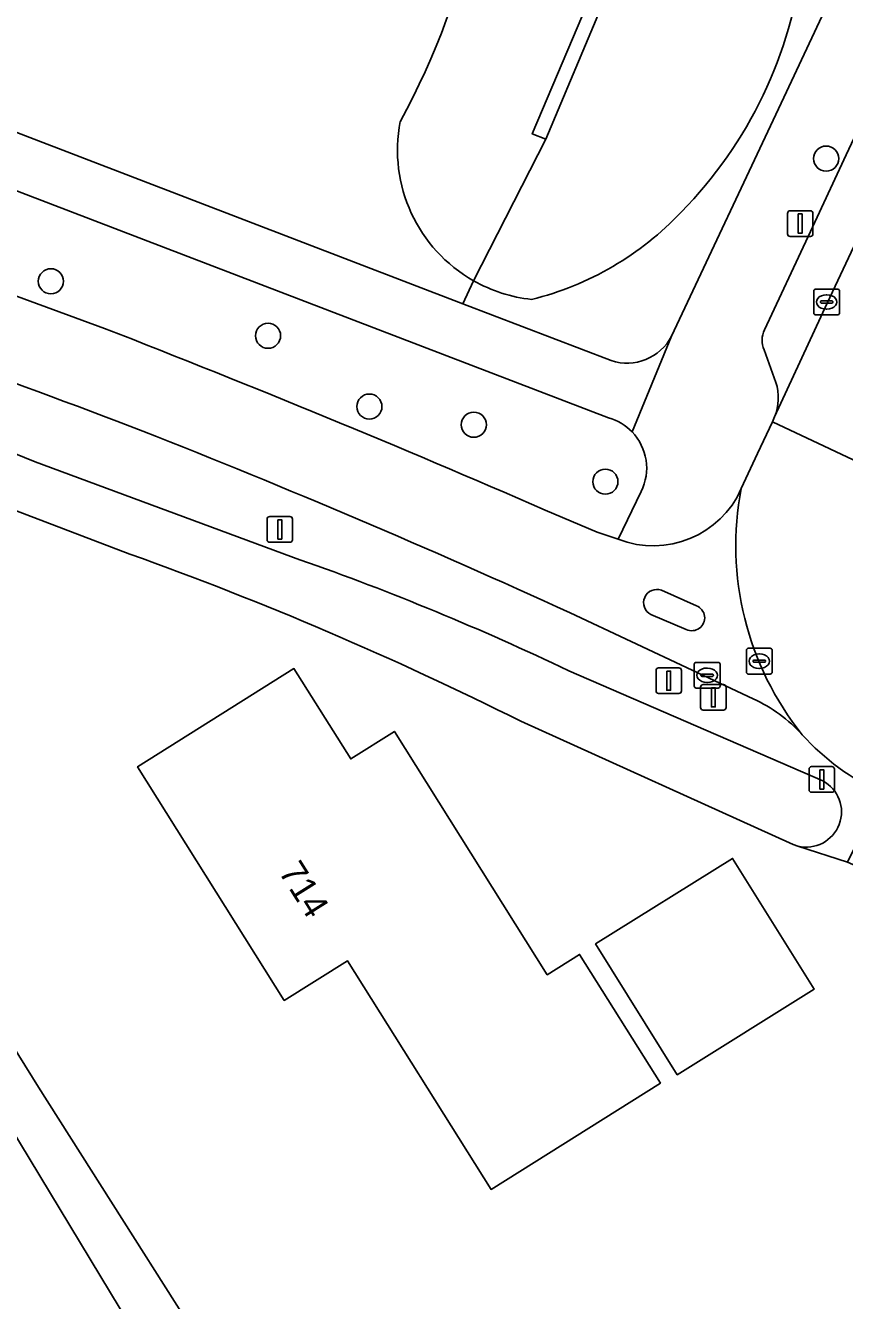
# Model space of a CAD drawing. Extents: x 158835 to 160077, y 386387 to 387778.
# Drawn here: x 159258.2 to 159290.09, y 386554.02 to 386603.65 of the extents above; entities that cross this region are included whole.
import ezdxf

# ---------------------------------------------------------------- set-up
doc = ezdxf.new("R2010")
doc.units = 0
for name, color, linetype in [('IMGEO_Afsluitpaal', 7, 'Continuous'), ('IMGEO_Berm_groen', 7, 'Continuous'), ('IMGEO_Boom', 7, 'Continuous'), ('IMGEO_Erf', 7, 'Continuous'), ('IMGEO_Fietspad_gesloten', 7, 'Continuous'), ('IMGEO_Groenvoorziening', 7, 'Continuous'), ('IMGEO_Kolk', 7, 'Continuous'), ('IMGEO_Lichtmast', 7, 'Continuous'), ('IMGEO_Pand', 7, 'Continuous'), ('IMGEO_Pand_nummerreeks', 7, 'Continuous'), ('IMGEO_Parkeervlak_open', 7, 'Continuous'), ('IMGEO_Rijbaan_lokaal_open', 7, 'Continuous'), ('IMGEO_Rioolput', 7, 'Continuous'), ('IMGEO_Verkeersbordpaal', 7, 'Continuous'), ('IMGEO_Verkeerseiland_open', 7, 'Continuous'), ('IMGEO_Voetpad_open', 7, 'Continuous'), ('IMGEO_Waterloop', 7, 'Continuous')]:
    doc.layers.add(name, color=color, linetype=linetype)

msp = doc.modelspace()

# ---------------------------------------------------------------- linework, layer by layer
at = {"layer": 'IMGEO_Afsluitpaal'}
for p, q in [((159282.849, 386578.65), (159283.639, 386578.65)), ((159283.639, 386578.65), (159282.849, 386578.65)), ((159282.749, 386577.75), (159282.749, 386578.55)), ((159282.749, 386578.55), (159282.749, 386577.75)), ((159283.739, 386578.55), (159283.739, 386577.75)), ((159283.739, 386577.75), (159283.739, 386578.55)), ((159283.639, 386577.65), (159282.849, 386577.65)), ((159282.849, 386577.65), (159283.639, 386577.65))]:
    msp.add_line(p, q, dxfattribs=at)
msp.add_lwpolyline([(159283.169, 386578.525), (159283.319, 386578.525), (159283.319, 386577.775), (159283.169, 386577.775), (159283.169, 386578.525)], dxfattribs=at)
for centre, start, end in [((159282.849, 386578.55), 90, 180), ((159282.849, 386578.55), 90, 180), ((159283.639, 386578.55), 0, 90), ((159283.639, 386578.55), 360, 90), ((159282.849, 386577.75), 180, 270), ((159282.849, 386577.75), 180, 270), ((159283.639, 386577.75), 270, 0), ((159283.639, 386577.75), 270, 0)]:
    msp.add_arc(centre, 0.1, start, end, dxfattribs=at)
at = {"layer": 'IMGEO_Berm_groen'}
for points in [[(159283.356, 386591.563), (159287.72, 386600.849), (159292.679, 386611.426)], [(159253.322, 386598.392), (159245.943, 386597.703), (159245.966, 386597.143), (159246.213, 386597.071), (159247.266, 386596.727), (159247.732, 386596.575), (159250.873, 386595.627), (159256.36, 386593.66), (159261.284, 386591.858)], [(159280.905, 386588.38), (159255.371, 386598.168)], [(159246.318, 386593.724), (159245.708, 386591.841), (159245.483, 386591.2), (159251.956, 386589.355), (159258.578, 386586.673), (159268.885, 386582.857)], [(159275.648, 386593.716), (159275.223, 386592.823), (159281.002, 386590.608)], [(159278.44, 386584.791), (159280.462, 386583.936), (159281.278, 386583.656), (159282.171, 386585.515)], [(159286.534, 386577.44), (159279.405, 386580.785)], [(159279.351, 386578.536), (159289.238, 386574.25)], [(159288.276, 386571.713), (159290.204, 386571.089), (159291.526, 386573.78)]]:
    msp.add_lwpolyline(points, dxfattribs=at)
for centre, radius, start, end in [((159271.563, 386608.302), 17.029, 315.6282, 353.1283), ((159275.015, 386604.63), 11.995, 283.9479, 316.6346), ((159140.128, 386269.844), 340.844, 68.90996, 71.84724), ((159278.536, 386598.815), 5.86, 240.4763, 263.8301), ((159092.465, 386157.673), 465.85, 66.47087, 68.75307), ((159281.617, 386592.471), 1.962, 251.7431, 332.4209), ((159280.356, 386586.433), 2.023, 43.83, 74.2425), ((159145.561, 386289.136), 320.895, 65.34858, 68.57563), ((159280.352, 386586.423), 2.033, 333.4891, 43.9661), ((159234.155, 386483.902), 104.873, 64.47164, 70.66075), ((159284.131, 386572.154), 5.806, 42.0615, 65.5559), ((159295.513, 386582.444), 9.537, 222.1468, 245.2876), ((159288.602, 386573.04), 1.367, 256.2026, 62.2651)]:
    msp.add_arc(centre, radius, start, end, dxfattribs=at)
at = {"layer": 'IMGEO_Boom'}
for centre in [(159289.371, 386598.471), (159259.192, 386593.695), (159267.646, 386591.575), (159271.59, 386588.819), (159275.655, 386588.113), (159280.779, 386585.895)]:
    msp.add_circle(centre, 0.489, dxfattribs=at)
at = {"layer": 'IMGEO_Erf'}
for points in [[(159262.271, 386583.077), (159245.056, 386589.635)], [(159242.178, 386588.93), (159258.715, 386562.329), (159267.344, 386548.729), (159297.72, 386500), (159350.037, 386416.075), (159354.981, 386419.093), (159355.61, 386419.476), (159355.898, 386419.653), (159356.079, 386419.763), (159378.488, 386433.441), (159394.408, 386443.649), (159394.408, 386443.649), (159438.145, 386502.052)], [(159327.891, 386553.712), (159325.094, 386554.983), (159317.883, 386558.586), (159317.672, 386558.468), (159315.993, 386560.431), (159306.423, 386564.757), (159305.475, 386564.027), (159295.152, 386569.449), (159293.452, 386569.649), (159290.204, 386571.089), (159288.276, 386571.713), (159288.089, 386571.774), (159277.482, 386576.57)]]:
    msp.add_lwpolyline(points, dxfattribs=at)
for points in [[(159276.325, 386558.346), (159270.736, 386567.25), (159268.274, 386565.705), (159262.568, 386574.796), (159268.656, 386578.618), (159270.863, 386575.101), (159272.567, 386576.171), (159278.512, 386566.701), (159279.773, 386567.492), (159282.917, 386562.483)], [(159283.573, 386562.809), (159280.395, 386567.9), (159285.727, 386571.228), (159288.905, 386566.137)]]:
    msp.add_lwpolyline(points, close=True, dxfattribs=at)
msp.add_arc((159215.759, 386453.315), 137.846, 63.3992, 70.28001, dxfattribs=at)
at = {"layer": 'IMGEO_Fietspad_gesloten'}
for points in [[(159261.284, 386591.858), (159256.36, 386593.66), (159250.873, 386595.627)], [(159281.278, 386583.656), (159280.462, 386583.936), (159278.44, 386584.791)], [(159282.96, 386581.667), (159284.325, 386581.061)], [(159279.405, 386580.785), (159286.534, 386577.44)], [(159283.928, 386580.143), (159282.553, 386580.729)]]:
    msp.add_lwpolyline(points, dxfattribs=at)
for centre, radius, start, end in [((159140.128, 386269.844), 340.844, 68.90996, 71.84724), ((159092.465, 386157.673), 465.85, 66.47087, 68.75307), ((159145.561, 386289.136), 320.895, 65.34858, 68.57563), ((159282.645, 386587.14), 3.743, 248.5699, 336.1747), ((159297.607, 386583.399), 11.751, 169.065, 218.7485), ((159282.779, 386581.188), 0.512, 69.2396, 243.8482), ((159284.143, 386580.595), 0.5, 244.5743, 68.6524), ((159284.131, 386572.154), 5.806, 42.0615, 65.5559)]:
    msp.add_arc(centre, radius, start, end, dxfattribs=at)
at = {"layer": 'IMGEO_Groenvoorziening'}
for points in [[(159275.648, 386593.716), (159278.461, 386599.234), (159277.932, 386599.43), (159280.661, 386605.896)], [(159281.175, 386605.695), (159278.461, 386599.234), (159275.648, 386593.716)], [(159256.057, 386600.17), (159275.223, 386592.823), (159275.648, 386593.716)]]:
    msp.add_lwpolyline(points, dxfattribs=at)
for centre, radius, start, end in [((159247.496, 386613.772), 28.844, 331.2733, 5.6881), ((159247.496, 386613.772), 28.844, 331.2733, 5.6881), ((159271.563, 386608.302), 17.029, 315.6282, 353.1283), ((159278.535, 386598.804), 5.85, 169.1135, 240.4321), ((159278.535, 386598.804), 5.85, 169.1135, 240.4321), ((159275.015, 386604.63), 11.995, 283.9479, 316.6346), ((159278.536, 386598.815), 5.86, 240.4763, 263.8301)]:
    msp.add_arc(centre, radius, start, end, dxfattribs=at)
at = {"layer": 'IMGEO_Kolk'}
for p, q in [((159288.891, 386592.463), (159288.891, 386593.315)), ((159288.966, 386593.389), (159289.818, 386593.389)), ((159289.379, 386593.169), (159289.404, 386593.169)), ((159289.892, 386593.315), (159289.892, 386592.463)), ((159289.15, 386592.883), (159289.15, 386592.895)), ((159289.588, 386592.846), (159289.19, 386592.846)), ((159289.193, 386592.932), (159289.591, 386592.932)), ((159289.402, 386592.609), (159289.377, 386592.609)), ((159289.634, 386592.895), (159289.634, 386592.883)), ((159289.818, 386592.389), (159288.966, 386592.389))]:
    msp.add_line(p, q, dxfattribs=at)
for points in [[(159288.891, 386592.463), (159288.891, 386593.315)], [(159288.966, 386593.389), (159289.818, 386593.389)], [(159289.892, 386593.315), (159289.892, 386592.463)], [(159289.818, 386592.389), (159288.966, 386592.389)]]:
    msp.add_lwpolyline(points, dxfattribs=at)
for centre, radius, start, end in [((159288.968, 386593.313), 0.0765, 91.552, 178.448), ((159288.968, 386593.313), 0.0765, 91.552, 178.448), ((159289.816, 386593.313), 0.0765, 1.552, 88.448), ((159289.816, 386593.313), 0.0765, 1.552, 88.448), ((159289.19, 386592.892), 0.0403, 85.8775, 175.7526), ((159289.187, 386592.882), 0.0366, 178.938, 274.7102), ((159289.591, 386592.889), 0.043, 264.8664, 352.4533), ((159289.595, 386592.894), 0.0386, 1.7309, 96.639), ((159288.968, 386592.465), 0.0765, 181.552, 268.448), ((159288.968, 386592.465), 0.0765, 181.552, 268.448), ((159289.816, 386592.465), 0.0765, 271.552, 358.448), ((159289.816, 386592.465), 0.0765, 271.552, 358.448)]:
    msp.add_arc(centre, radius, start, end, dxfattribs=at)
for centre, major_axis, ratio, start_param, end_param in [((159289.378, 386592.889), (-0.387, 0.002), 0.722429, 4.712389, 7.853982), ((159289.403, 386592.889), (-0.39, 0.002), 0.717154, 1.570796, 4.712389)]:
    msp.add_ellipse(centre, major_axis=major_axis, ratio=ratio, start_param=start_param, end_param=end_param, dxfattribs=at)
at = {"layer": 'IMGEO_Lichtmast'}
for p, q in [((159287.867, 386595.54), (159287.867, 386596.34)), ((159287.867, 386596.34), (159287.867, 386595.54)), ((159287.967, 386596.44), (159288.757, 386596.44)), ((159288.757, 386596.44), (159287.967, 386596.44)), ((159288.857, 386596.34), (159288.857, 386595.54)), ((159288.857, 386595.54), (159288.857, 386596.34)), ((159288.757, 386595.44), (159287.967, 386595.44)), ((159287.967, 386595.44), (159288.757, 386595.44)), ((159267.609, 386583.637), (159267.609, 386584.437)), ((159267.609, 386584.437), (159267.609, 386583.637)), ((159267.709, 386584.537), (159268.499, 386584.537)), ((159268.499, 386584.537), (159267.709, 386584.537)), ((159268.599, 386584.437), (159268.599, 386583.637)), ((159268.599, 386583.637), (159268.599, 386584.437)), ((159268.499, 386583.537), (159267.709, 386583.537)), ((159267.709, 386583.537), (159268.499, 386583.537)), ((159288.708, 386573.904), (159288.708, 386574.704)), ((159288.708, 386574.704), (159288.708, 386573.904)), ((159288.808, 386574.804), (159289.598, 386574.804)), ((159289.598, 386574.804), (159288.808, 386574.804)), ((159289.698, 386574.704), (159289.698, 386573.904)), ((159289.698, 386573.904), (159289.698, 386574.704)), ((159289.598, 386573.804), (159288.808, 386573.804)), ((159288.808, 386573.804), (159289.598, 386573.804))]:
    msp.add_line(p, q, dxfattribs=at)
for points in [[(159288.287, 386596.315), (159288.437, 386596.315), (159288.437, 386595.565), (159288.287, 386595.565), (159288.287, 386596.315)], [(159268.029, 386584.412), (159268.179, 386584.412), (159268.179, 386583.662), (159268.029, 386583.662), (159268.029, 386584.412)], [(159289.128, 386574.679), (159289.278, 386574.679), (159289.278, 386573.929), (159289.128, 386573.929), (159289.128, 386574.679)]]:
    msp.add_lwpolyline(points, dxfattribs=at)
for centre, start, end in [((159287.967, 386596.34), 90, 180), ((159287.967, 386596.34), 90, 180), ((159288.757, 386596.34), 0, 90), ((159288.757, 386596.34), 360, 90), ((159287.967, 386595.54), 180, 270), ((159287.967, 386595.54), 180, 270), ((159288.757, 386595.54), 270, 0), ((159288.757, 386595.54), 270, 0), ((159267.709, 386584.437), 90, 180), ((159267.709, 386584.437), 90, 180), ((159268.499, 386584.437), 0, 90), ((159268.499, 386584.437), 360, 90), ((159267.709, 386583.637), 180, 270), ((159267.709, 386583.637), 180, 270), ((159268.499, 386583.637), 270, 0), ((159268.499, 386583.637), 270, 0), ((159288.808, 386574.704), 90, 180), ((159288.808, 386574.704), 90, 180), ((159289.598, 386574.704), 0, 90), ((159289.598, 386574.704), 360, 90), ((159288.808, 386573.904), 180, 270), ((159288.808, 386573.904), 180, 270), ((159289.598, 386573.904), 270, 0), ((159289.598, 386573.904), 270, 0)]:
    msp.add_arc(centre, 0.1, start, end, dxfattribs=at)
at = {"layer": 'IMGEO_Pand'}
for points in [[(159282.917, 386562.483), (159279.773, 386567.492), (159278.512, 386566.701), (159272.567, 386576.171), (159270.863, 386575.101), (159268.656, 386578.618), (159262.568, 386574.796), (159268.274, 386565.705), (159270.736, 386567.25), (159276.325, 386558.346)], [(159288.905, 386566.137), (159285.727, 386571.228), (159280.395, 386567.9), (159283.573, 386562.809)]]:
    msp.add_lwpolyline(points, close=True, dxfattribs=at)
at = {"layer": 'IMGEO_Parkeervlak_open'}
for points in [[(159305.139, 386626.281), (159303.539, 386627.033), (159303.5, 386626.951), (159290.154, 386598.62), (159288.678, 386595.439), (159286.971, 386591.805)], [(159287.367, 386588.415), (159289.415, 386592.84), (159305.139, 386626.281)], [(159286.956, 386591.029), (159287.418, 386589.762)]]:
    msp.add_lwpolyline(points, dxfattribs=at)
for centre, radius, start, end in [((159287.77, 386591.401), 0.895, 153.1932, 204.5921), ((159285.521, 386589.159), 1.99, 338.0387, 17.6247)]:
    msp.add_arc(centre, radius, start, end, dxfattribs=at)
at = {"layer": 'IMGEO_Rijbaan_lokaal_open'}
msp.add_lwpolyline([(159317.337, 386640.495), (159313.282, 386643.592), (159313.224, 386643.466), (159306.704, 386629.609), (159306.415, 386628.994), (159305.139, 386626.281), (159289.415, 386592.84), (159287.367, 386588.415), (159287.279, 386588.226), (159291.751, 386586.124), (159300.916, 386605.621), (159308.358, 386621.447)], close=True, dxfattribs=at)
for points in [[(159291.615, 386585.834), (159291.751, 386586.124), (159287.279, 386588.226), (159286.702, 386586.987), (159286.069, 386585.628)], [(159263.845, 386550.455), (159253.667, 386567.296), (159253.354, 386567.797), (159251.953, 386566.952), (159252.092, 386566.76)]]:
    msp.add_lwpolyline(points, dxfattribs=at)
for centre, radius, start, end in [((159297.607, 386583.399), 11.751, 169.065, 218.7485), ((159295.513, 386582.444), 9.537, 222.1468, 245.2876)]:
    msp.add_arc(centre, radius, start, end, dxfattribs=at)
at = {"layer": 'IMGEO_Rioolput'}
for p, q in [((159286.269, 386578.483), (159286.269, 386579.335)), ((159286.344, 386579.409), (159287.196, 386579.409)), ((159286.757, 386579.189), (159286.782, 386579.189)), ((159287.27, 386579.335), (159287.27, 386578.483)), ((159284.239, 386577.934), (159284.239, 386578.786)), ((159284.314, 386578.86), (159285.166, 386578.86)), ((159284.727, 386578.64), (159284.752, 386578.64)), ((159285.24, 386578.786), (159285.24, 386577.934)), ((159286.528, 386578.903), (159286.528, 386578.915)), ((159286.966, 386578.866), (159286.568, 386578.866)), ((159286.571, 386578.952), (159286.969, 386578.952)), ((159287.012, 386578.915), (159287.012, 386578.903)), ((159284.498, 386578.354), (159284.498, 386578.366)), ((159284.936, 386578.317), (159284.538, 386578.317)), ((159284.541, 386578.403), (159284.939, 386578.403)), ((159284.982, 386578.366), (159284.982, 386578.354)), ((159287.196, 386578.409), (159286.344, 386578.409)), ((159286.78, 386578.629), (159286.755, 386578.629)), ((159285.166, 386577.86), (159284.314, 386577.86)), ((159284.75, 386578.08), (159284.725, 386578.08))]:
    msp.add_line(p, q, dxfattribs=at)
for points in [[(159286.269, 386578.483), (159286.269, 386579.335)], [(159286.344, 386579.409), (159287.196, 386579.409)], [(159287.27, 386579.335), (159287.27, 386578.483)], [(159284.239, 386577.934), (159284.239, 386578.786)], [(159284.314, 386578.86), (159285.166, 386578.86)], [(159285.24, 386578.786), (159285.24, 386577.934)], [(159287.196, 386578.409), (159286.344, 386578.409)], [(159285.166, 386577.86), (159284.314, 386577.86)]]:
    msp.add_lwpolyline(points, dxfattribs=at)
for centre, radius, start, end in [((159286.346, 386579.333), 0.0765, 91.552, 178.448), ((159286.346, 386579.333), 0.0765, 91.552, 178.448), ((159287.194, 386579.333), 0.0765, 1.552, 88.448), ((159287.194, 386579.333), 0.0765, 1.552, 88.448), ((159284.316, 386578.784), 0.0765, 91.552, 178.448), ((159284.316, 386578.784), 0.0765, 91.552, 178.448), ((159285.164, 386578.784), 0.0765, 1.552, 88.448), ((159285.164, 386578.784), 0.0765, 1.552, 88.448), ((159286.568, 386578.912), 0.0403, 85.8775, 175.7526), ((159286.565, 386578.902), 0.0366, 178.938, 274.7102), ((159286.969, 386578.909), 0.043, 264.8664, 352.4533), ((159286.973, 386578.914), 0.0386, 1.7309, 96.639), ((159284.538, 386578.363), 0.0403, 85.8775, 175.7526), ((159284.535, 386578.353), 0.0366, 178.938, 274.7102), ((159284.939, 386578.36), 0.043, 264.8664, 352.4533), ((159284.943, 386578.365), 0.0386, 1.7309, 96.639), ((159286.346, 386578.485), 0.0765, 181.552, 268.448), ((159286.346, 386578.485), 0.0765, 181.552, 268.448), ((159287.194, 386578.485), 0.0765, 271.552, 358.448), ((159287.194, 386578.485), 0.0765, 271.552, 358.448), ((159284.316, 386577.936), 0.0765, 181.552, 268.448), ((159284.316, 386577.936), 0.0765, 181.552, 268.448), ((159285.164, 386577.936), 0.0765, 271.552, 358.448), ((159285.164, 386577.936), 0.0765, 271.552, 358.448)]:
    msp.add_arc(centre, radius, start, end, dxfattribs=at)
for centre, major_axis, ratio, start_param, end_param in [((159286.756, 386578.909), (-0.387, 0.002), 0.722429, 4.712389, 7.853982), ((159286.781, 386578.909), (-0.39, 0.002), 0.717154, 1.570796, 4.712389), ((159284.726, 386578.36), (-0.387, 0.002), 0.722429, 4.712389, 7.853982), ((159284.751, 386578.36), (-0.39, 0.002), 0.717154, 1.570796, 4.712389)]:
    msp.add_ellipse(centre, major_axis=major_axis, ratio=ratio, start_param=start_param, end_param=end_param, dxfattribs=at)
at = {"layer": 'IMGEO_Verkeersbordpaal'}
for p, q in [((159284.486, 386577.1), (159284.486, 386577.9)), ((159284.486, 386577.9), (159284.486, 386577.1)), ((159284.586, 386578), (159285.376, 386578)), ((159285.376, 386578), (159284.586, 386578)), ((159285.476, 386577.9), (159285.476, 386577.1)), ((159285.476, 386577.1), (159285.476, 386577.9)), ((159285.376, 386577), (159284.586, 386577)), ((159284.586, 386577), (159285.376, 386577))]:
    msp.add_line(p, q, dxfattribs=at)
msp.add_lwpolyline([(159284.906, 386577.875), (159285.056, 386577.875), (159285.056, 386577.125), (159284.906, 386577.125), (159284.906, 386577.875)], dxfattribs=at)
for centre, start, end in [((159284.586, 386577.9), 90, 180), ((159284.586, 386577.9), 90, 180), ((159285.376, 386577.9), 0, 90), ((159285.376, 386577.9), 360, 90), ((159284.586, 386577.1), 180, 270), ((159284.586, 386577.1), 180, 270), ((159285.376, 386577.1), 270, 0), ((159285.376, 386577.1), 270, 0)]:
    msp.add_arc(centre, 0.1, start, end, dxfattribs=at)
at = {"layer": 'IMGEO_Verkeerseiland_open'}
for points in [[(159284.325, 386581.061), (159282.96, 386581.667)], [(159282.553, 386580.729), (159283.928, 386580.143)]]:
    msp.add_lwpolyline(points, dxfattribs=at)
for centre, radius, start, end in [((159282.779, 386581.188), 0.512, 69.2396, 243.8482), ((159284.143, 386580.595), 0.5, 244.5743, 68.6524)]:
    msp.add_arc(centre, radius, start, end, dxfattribs=at)
at = {"layer": 'IMGEO_Voetpad_open'}
for points in [[(159308.726, 386645.583), (159296.977, 386620.583), (159297.111, 386620.52), (159292.832, 386611.358), (159292.679, 386611.426), (159287.72, 386600.849), (159283.356, 386591.563), (159281.815, 386587.834)], [(159286.971, 386591.805), (159288.678, 386595.439), (159290.154, 386598.62), (159303.5, 386626.951)], [(159275.223, 386592.823), (159256.057, 386600.17)], [(159255.371, 386598.168), (159280.905, 386588.38)], [(159281.002, 386590.608), (159275.223, 386592.823)], [(159281.815, 386587.834), (159283.356, 386591.563)], [(159287.418, 386589.762), (159286.956, 386591.029)], [(159239.861, 386589.413), (159253.354, 386567.797), (159253.667, 386567.296), (159263.845, 386550.455)], [(159297.72, 386500), (159267.344, 386548.729), (159258.715, 386562.329), (159242.178, 386588.93)], [(159286.069, 386585.628), (159286.702, 386586.987), (159287.279, 386588.226), (159287.367, 386588.415)], [(159282.171, 386585.515), (159281.278, 386583.656)]]:
    msp.add_lwpolyline(points, dxfattribs=at)
for centre, radius, start, end in [((159281.617, 386592.471), 1.962, 251.7431, 332.4209), ((159287.77, 386591.401), 0.895, 153.1932, 204.5921), ((159285.521, 386589.159), 1.99, 338.0387, 17.6247), ((159280.356, 386586.433), 2.023, 43.83, 74.2425), ((159280.352, 386586.423), 2.033, 333.4891, 43.9661), ((159282.645, 386587.14), 3.743, 248.5699, 336.1747)]:
    msp.add_arc(centre, radius, start, end, dxfattribs=at)
at = {"layer": 'IMGEO_Waterloop'}
for points in [[(159280.661, 386605.896), (159277.932, 386599.43), (159278.461, 386599.234), (159281.175, 386605.695)], [(159268.885, 386582.857), (159258.578, 386586.673), (159251.956, 386589.355), (159245.483, 386591.2)], [(159245.056, 386589.635), (159262.271, 386583.077)], [(159289.238, 386574.25), (159279.351, 386578.536)], [(159277.482, 386576.57), (159288.089, 386571.774), (159288.276, 386571.713)]]:
    msp.add_lwpolyline(points, dxfattribs=at)
for centre, radius, start, end in [((159215.759, 386453.315), 137.846, 63.3992, 70.28001), ((159234.155, 386483.902), 104.873, 64.47164, 70.66075), ((159288.602, 386573.04), 1.367, 256.2026, 62.2651)]:
    msp.add_arc(centre, radius, start, end, dxfattribs=at)

# ---------------------------------------------------------------- texts
at = {"layer": 'IMGEO_Pand_nummerreeks'}
msp.add_text('714', height=1, rotation=302.1146, dxfattribs=at).set_placement((159268.034, 386570.713))

doc.saveas('drawing.dxf')
